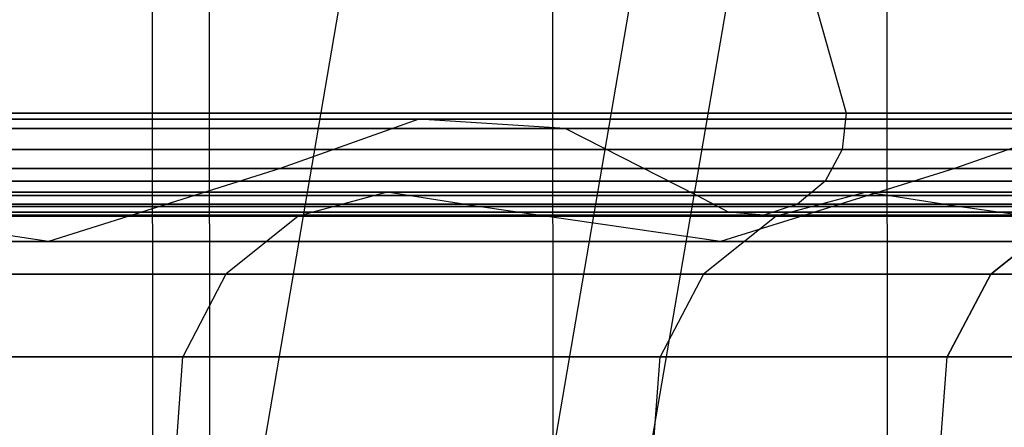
# Model space of a CAD drawing. Extents: x -172 to 172, y -29 to 28.
# Tile 902 of 914: x 160.27 to 162.86, y 4.64 to 5.72. Entities that reach past the tile are written whole.
import ezdxf

# ---------------------------------------------------------------- set-up
doc = ezdxf.new("R2010")
doc.units = 0
doc.header["$LTSCALE"] = 25.4
doc.layers.get('0').update_dxf_attribs({"linetype": 'CONTINUOUS'})

# ---------------------------------------------------------------- blocks, each defined once
blk = doc.blocks.new('RYFLO_AURA_STL')
at = {"color": 0}
for p, q in [((160.6319, -7.3033, -1187.5791), (160.6216, 7.0967, -1187.5826)), ((160.6319, -7.3033, -1187.5791), (160.6216, 7.0967, -1187.5826)), ((160.6319, -7.3033, -1298.9211), (160.6216, 7.0967, -1298.9176)), ((160.6319, -7.3033, -1298.9211), (160.6216, 7.0967, -1298.9176)), ((161.6849, -7.3033, -1190.7156), (161.6744, 7.0967, -1190.7189)), ((161.6849, -7.3033, -1190.7156), (161.6744, 7.0967, -1190.7189)), ((161.6849, -7.3033, -1295.7847), (161.6744, 7.0967, -1295.7814)), ((161.6849, -7.3033, -1295.7847), (161.6744, 7.0967, -1295.7814)), ((160.7716, 6.146, -1191.0122), (160.7807, -6.354, -1191.0093)), ((160.7716, 6.146, -1191.0122), (160.7807, -6.354, -1191.0093)), ((160.7716, 6.146, -1295.488), (160.7807, -6.354, -1295.491)), ((160.7716, 6.146, -1295.488), (160.7807, -6.354, -1295.491)), ((162.5542, 6.146, -1196.8557), (162.5634, -6.354, -1196.8531)), ((162.5542, 6.146, -1196.8557), (162.5634, -6.354, -1196.8531)), ((162.5542, 6.146, -1289.6445), (162.5634, -6.354, -1289.6471)), ((162.5542, 6.146, -1289.6445), (162.5634, -6.354, -1289.6471)), ((160.6468, 3.0149, -1225.1495), (161.1322, 5.8599, -1225.0948)), ((160.6468, 3.0149, -1225.1495), (161.1322, 5.8599, -1225.0948)), ((160.6468, 3.0149, -1261.3507), (161.1322, 5.8599, -1261.4054)), ((160.6468, 3.0149, -1261.3507), (161.1322, 5.8599, -1261.4054)), ((161.409, 3.0149, -1234.1855), (161.8967, 5.8599, -1234.1582)), ((161.409, 3.0149, -1234.1855), (161.8967, 5.8599, -1234.1582)), ((161.409, 3.0149, -1252.3147), (161.8967, 5.8599, -1252.342)), ((161.409, 3.0149, -1252.3147), (161.8967, 5.8599, -1252.342)), ((161.6633, 3.0149, -1243.2501), (162.1518, 5.8599, -1243.2501)), ((161.6633, 3.0149, -1243.2501), (162.1518, 5.8599, -1243.2501)), ((162.3384, 5.8561, -1206.5365), (162.447, 5.4693, -1206.5118)), ((162.3384, 5.8561, -1206.5365), (162.447, 5.4693, -1206.5118)), ((162.3384, 5.8561, -1279.9637), (162.447, 5.4693, -1279.9884)), ((162.3384, 5.8561, -1279.9637), (162.447, 5.4693, -1279.9884)), ((162.447, 5.4693, -1206.5118), (160.1543, 5.4693, -1197.5408)), ((160.1543, 5.4693, -1288.9595), (162.447, 5.4693, -1279.9884)), ((162.447, 5.4693, -1206.5118), (160.1543, 5.4693, -1197.5408)), ((160.1543, 5.4693, -1288.9595), (162.447, 5.4693, -1279.9884)), ((162.447, 5.4693, -1206.5118), (162.4364, 5.3743, -1206.5143)), ((162.447, 5.4693, -1206.5118), (162.4364, 5.3743, -1206.5143)), ((162.447, 5.4693, -1279.9884), (162.4364, 5.3743, -1279.986)), ((162.447, 5.4693, -1279.9884), (162.4364, 5.3743, -1279.986)), ((164.2377, 5.4693, -1215.5967), (162.447, 5.4693, -1206.5118)), ((162.447, 5.4693, -1279.9884), (164.2377, 5.4693, -1270.9036)), ((164.2377, 5.4693, -1215.5967), (162.447, 5.4693, -1206.5118)), ((162.447, 5.4693, -1279.9884), (164.2377, 5.4693, -1270.9036)), ((161.3228, 5.454, -1206.7661), (159.0459, 5.454, -1197.8571)), ((159.0459, 5.454, -1288.6432), (161.3228, 5.454, -1279.7341)), ((161.3228, 5.454, -1206.7661), (159.0459, 5.454, -1197.8571)), ((159.0459, 5.454, -1288.6432), (161.3228, 5.454, -1279.7341)), ((161.3228, 5.454, -1206.7661), (160.958, 5.3235, -1206.8486)), ((161.3228, 5.454, -1206.7661), (160.958, 5.3235, -1206.8486)), ((161.3228, 5.454, -1279.7341), (160.958, 5.3235, -1279.6516)), ((161.3228, 5.454, -1279.7341), (160.958, 5.3235, -1279.6516)), ((163.1011, 5.454, -1215.788), (161.3228, 5.454, -1206.7661)), ((161.3228, 5.454, -1279.7341), (163.1011, 5.454, -1270.7123)), ((161.7084, 5.429, -1206.679), (161.3228, 5.454, -1206.7661)), ((163.1011, 5.454, -1215.788), (161.3228, 5.454, -1206.7661)), ((161.7084, 5.429, -1206.679), (161.3228, 5.454, -1206.7661)), ((161.7084, 5.429, -1279.8213), (161.3228, 5.454, -1279.7341)), ((161.7084, 5.429, -1279.8213), (161.3228, 5.454, -1279.7341)), ((161.3228, 5.454, -1279.7341), (163.1011, 5.454, -1270.7123)), ((163.1011, 5.454, -1215.788), (162.7323, 5.3235, -1215.8501)), ((163.1011, 5.454, -1215.788), (162.7323, 5.3235, -1215.8501)), ((163.1011, 5.454, -1270.7123), (162.7323, 5.3235, -1270.6501)), ((163.1011, 5.454, -1270.7123), (162.7323, 5.3235, -1270.6501)), ((161.7084, 5.429, -1206.679), (159.426, 5.429, -1197.7485)), ((159.426, 5.429, -1288.7517), (161.7084, 5.429, -1279.8213)), ((161.7084, 5.429, -1206.679), (159.426, 5.429, -1197.7485)), ((159.426, 5.429, -1288.7517), (161.7084, 5.429, -1279.8213)), ((163.4909, 5.429, -1215.7224), (161.7084, 5.429, -1206.679)), ((161.7084, 5.429, -1279.8213), (163.4909, 5.429, -1270.7778)), ((162.0542, 5.2525, -1206.6007), (161.7084, 5.429, -1206.679)), ((163.4909, 5.429, -1215.7224), (161.7084, 5.429, -1206.679)), ((162.0542, 5.2525, -1206.6007), (161.7084, 5.429, -1206.679)), ((162.0542, 5.2525, -1279.8995), (161.7084, 5.429, -1279.8213)), ((162.0542, 5.2525, -1279.8995), (161.7084, 5.429, -1279.8213)), ((161.7084, 5.429, -1279.8213), (163.4909, 5.429, -1270.7778)), ((162.4364, 5.3743, -1206.5143), (160.1437, 5.3743, -1197.5437)), ((160.1437, 5.3743, -1288.9565), (162.4364, 5.3743, -1279.986)), ((162.4364, 5.3743, -1206.5143), (160.1437, 5.3743, -1197.5437)), ((160.1437, 5.3743, -1288.9565), (162.4364, 5.3743, -1279.986)), ((162.4364, 5.3743, -1206.5143), (162.3917, 5.2903, -1206.5244)), ((162.4364, 5.3743, -1206.5143), (162.3917, 5.2903, -1206.5244)), ((162.4364, 5.3743, -1279.986), (162.3917, 5.2903, -1279.9758)), ((162.4364, 5.3743, -1279.986), (162.3917, 5.2903, -1279.9758)), ((164.2269, 5.3743, -1215.5984), (162.4364, 5.3743, -1206.5143)), ((162.4364, 5.3743, -1279.986), (164.2269, 5.3743, -1270.9019)), ((164.2269, 5.3743, -1215.5984), (162.4364, 5.3743, -1206.5143)), ((162.4364, 5.3743, -1279.986), (164.2269, 5.3743, -1270.9019)), ((158.6863, 5.3235, -1197.9597), (160.958, 5.3235, -1206.8486)), ((160.958, 5.3235, -1279.6516), (158.6863, 5.3235, -1288.5405)), ((158.6863, 5.3235, -1197.9597), (160.958, 5.3235, -1206.8486)), ((160.958, 5.3235, -1279.6516), (158.6863, 5.3235, -1288.5405)), ((160.958, 5.3235, -1206.8486), (160.3493, 5.1321, -1206.9863)), ((160.958, 5.3235, -1206.8486), (160.3493, 5.1321, -1206.9863)), ((160.958, 5.3235, -1279.6516), (160.3493, 5.1321, -1279.5139)), ((160.958, 5.3235, -1279.6516), (160.3493, 5.1321, -1279.5139)), ((160.958, 5.3235, -1206.8486), (162.7323, 5.3235, -1215.8501)), ((162.7323, 5.3235, -1270.6501), (160.958, 5.3235, -1279.6516)), ((160.958, 5.3235, -1206.8486), (162.7323, 5.3235, -1215.8501)), ((162.7323, 5.3235, -1270.6501), (160.958, 5.3235, -1279.6516)), ((162.7323, 5.3235, -1215.8501), (162.1169, 5.1321, -1215.9537)), ((162.7323, 5.3235, -1215.8501), (162.1169, 5.1321, -1215.9537)), ((162.7323, 5.3235, -1270.6501), (162.1169, 5.1321, -1270.5465)), ((162.7323, 5.3235, -1270.6501), (162.1169, 5.1321, -1270.5465)), ((162.7323, 5.3235, -1215.8501), (164.0035, 5.3235, -1224.9363)), ((164.0035, 5.3235, -1261.564), (162.7323, 5.3235, -1270.6501)), ((162.7323, 5.3235, -1215.8501), (164.0035, 5.3235, -1224.9363)), ((164.0035, 5.3235, -1261.564), (162.7323, 5.3235, -1270.6501)), ((162.3917, 5.2903, -1206.5244), (160.0997, 5.2903, -1197.5563)), ((160.0997, 5.2903, -1288.944), (162.3917, 5.2903, -1279.9758)), ((162.3917, 5.2903, -1206.5244), (160.0997, 5.2903, -1197.5563)), ((160.0997, 5.2903, -1288.944), (162.3917, 5.2903, -1279.9758)), ((162.3917, 5.2903, -1206.5244), (162.3195, 5.2297, -1206.5408)), ((162.3917, 5.2903, -1206.5244), (162.3195, 5.2297, -1206.5408)), ((162.3917, 5.2903, -1279.9758), (162.3195, 5.2297, -1279.9595)), ((162.3917, 5.2903, -1279.9758), (162.3195, 5.2297, -1279.9595)), ((164.1817, 5.2903, -1215.6061), (162.3917, 5.2903, -1206.5244)), ((162.3917, 5.2903, -1279.9758), (164.1817, 5.2903, -1270.8942)), ((164.1817, 5.2903, -1215.6061), (162.3917, 5.2903, -1206.5244)), ((162.3917, 5.2903, -1279.9758), (164.1817, 5.2903, -1270.8942)), ((161.2399, 5.2617, -1216.1013), (159.4819, 5.2617, -1207.1825)), ((159.4819, 5.2617, -1279.3177), (161.2399, 5.2617, -1270.3989)), ((161.2399, 5.2617, -1216.1013), (159.4819, 5.2617, -1207.1825)), ((159.4819, 5.2617, -1279.3177), (161.2399, 5.2617, -1270.3989)), ((161.2399, 5.2617, -1216.1013), (161.0054, 5.1987, -1216.1409)), ((161.2399, 5.2617, -1216.1013), (161.0054, 5.1987, -1216.1409)), ((161.2399, 5.2617, -1270.3989), (161.0054, 5.1987, -1270.3594)), ((161.2399, 5.2617, -1270.3989), (161.0054, 5.1987, -1270.3594)), ((162.4995, 5.2617, -1225.1042), (161.2399, 5.2617, -1216.1013)), ((161.2399, 5.2617, -1270.3989), (162.4995, 5.2617, -1261.396)), ((161.4796, 5.224, -1216.061), (161.2399, 5.2617, -1216.1013)), ((162.4995, 5.2617, -1225.1042), (161.2399, 5.2617, -1216.1013)), ((161.4796, 5.224, -1216.061), (161.2399, 5.2617, -1216.1013)), ((161.4796, 5.224, -1270.4392), (161.2399, 5.2617, -1270.3989)), ((161.4796, 5.224, -1270.4392), (161.2399, 5.2617, -1270.3989)), ((161.2399, 5.2617, -1270.3989), (162.4995, 5.2617, -1261.396)), ((162.4995, 5.2617, -1225.1042), (162.2632, 5.1987, -1225.1306)), ((162.4995, 5.2617, -1225.1042), (162.2632, 5.1987, -1225.1306)), ((162.4995, 5.2617, -1261.396), (162.2632, 5.1987, -1261.3696)), ((162.4995, 5.2617, -1261.396), (162.2632, 5.1987, -1261.3696)), ((163.2568, 5.2617, -1234.1631), (162.4995, 5.2617, -1225.1042)), ((162.4995, 5.2617, -1261.396), (163.2568, 5.2617, -1252.3372)), ((162.7411, 5.224, -1225.0773), (162.4995, 5.2617, -1225.1042)), ((163.2568, 5.2617, -1234.1631), (162.4995, 5.2617, -1225.1042)), ((162.7411, 5.224, -1225.0773), (162.4995, 5.2617, -1225.1042)), ((162.7411, 5.224, -1261.423), (162.4995, 5.2617, -1261.396)), ((162.7411, 5.224, -1261.423), (162.4995, 5.2617, -1261.396)), ((162.4995, 5.2617, -1261.396), (163.2568, 5.2617, -1252.3372)), ((159.767, 5.2525, -1197.6512), (162.0542, 5.2525, -1206.6007)), ((162.0542, 5.2525, -1279.8995), (159.767, 5.2525, -1288.849)), ((159.767, 5.2525, -1197.6512), (162.0542, 5.2525, -1206.6007)), ((162.0542, 5.2525, -1279.8995), (159.767, 5.2525, -1288.849)), ((162.1374, 5.2093, -1206.5819), (162.0542, 5.2525, -1206.6007)), ((162.0542, 5.2525, -1206.6007), (163.8405, 5.2525, -1215.6635)), ((162.1374, 5.2093, -1206.5819), (162.0542, 5.2525, -1206.6007)), ((162.1374, 5.2093, -1279.9183), (162.0542, 5.2525, -1279.8995)), ((163.8405, 5.2525, -1270.8368), (162.0542, 5.2525, -1279.8995)), ((162.1374, 5.2093, -1279.9183), (162.0542, 5.2525, -1279.8995)), ((162.0542, 5.2525, -1206.6007), (163.8405, 5.2525, -1215.6635)), ((163.8405, 5.2525, -1270.8368), (162.0542, 5.2525, -1279.8995)), ((160.3493, 5.1321, -1206.9863), (159.719, 5.224, -1207.1289)), ((159.719, 5.224, -1207.1289), (161.4796, 5.224, -1216.061)), ((160.3493, 5.1321, -1206.9863), (159.719, 5.224, -1207.1289)), ((160.3493, 5.1321, -1279.5139), (159.719, 5.224, -1279.3713)), ((161.4796, 5.224, -1270.4392), (159.719, 5.224, -1279.3713)), ((160.3493, 5.1321, -1279.5139), (159.719, 5.224, -1279.3713)), ((159.719, 5.224, -1207.1289), (161.4796, 5.224, -1216.061)), ((161.4796, 5.224, -1270.4392), (159.719, 5.224, -1279.3713)), ((162.1374, 5.2093, -1206.5819), (159.849, 5.2093, -1197.6278)), ((159.849, 5.2093, -1288.8724), (162.1374, 5.2093, -1279.9183)), ((162.1374, 5.2093, -1206.5819), (159.849, 5.2093, -1197.6278)), ((159.849, 5.2093, -1288.8724), (162.1374, 5.2093, -1279.9183)), ((162.3195, 5.2297, -1206.5408), (160.0285, 5.2297, -1197.5767)), ((160.0285, 5.2297, -1288.9236), (162.3195, 5.2297, -1279.9595)), ((162.3195, 5.2297, -1206.5408), (160.0285, 5.2297, -1197.5767)), ((160.0285, 5.2297, -1288.9236), (162.3195, 5.2297, -1279.9595)), ((162.1169, 5.1321, -1215.9537), (161.4796, 5.224, -1216.061)), ((161.4796, 5.224, -1216.061), (162.7411, 5.224, -1225.0773)), ((162.1169, 5.1321, -1215.9537), (161.4796, 5.224, -1216.061)), ((162.1169, 5.1321, -1270.5465), (161.4796, 5.224, -1270.4392)), ((162.7411, 5.224, -1261.423), (161.4796, 5.224, -1270.4392)), ((162.1169, 5.1321, -1270.5465), (161.4796, 5.224, -1270.4392)), ((161.4796, 5.224, -1216.061), (162.7411, 5.224, -1225.0773)), ((162.7411, 5.224, -1261.423), (161.4796, 5.224, -1270.4392)), ((163.9247, 5.2093, -1215.6493), (162.1374, 5.2093, -1206.5819)), ((162.1374, 5.2093, -1279.9183), (163.9247, 5.2093, -1270.851)), ((162.2304, 5.2013, -1206.5609), (162.1374, 5.2093, -1206.5819)), ((163.9247, 5.2093, -1215.6493), (162.1374, 5.2093, -1206.5819)), ((162.2304, 5.2013, -1206.5609), (162.1374, 5.2093, -1206.5819)), ((162.2304, 5.2013, -1279.9393), (162.1374, 5.2093, -1279.9183)), ((162.1374, 5.2093, -1279.9183), (163.9247, 5.2093, -1270.851)), ((162.2304, 5.2013, -1279.9393), (162.1374, 5.2093, -1279.9183)), ((162.3195, 5.2297, -1206.5408), (162.2304, 5.2013, -1206.5609)), ((162.3195, 5.2297, -1206.5408), (162.2304, 5.2013, -1206.5609)), ((162.3195, 5.2297, -1279.9595), (162.2304, 5.2013, -1279.9393)), ((162.3195, 5.2297, -1279.9595), (162.2304, 5.2013, -1279.9393)), ((164.1087, 5.2297, -1215.6183), (162.3195, 5.2297, -1206.5408)), ((162.3195, 5.2297, -1279.9595), (164.1087, 5.2297, -1270.882)), ((164.1087, 5.2297, -1215.6183), (162.3195, 5.2297, -1206.5408)), ((162.3195, 5.2297, -1279.9595), (164.1087, 5.2297, -1270.882)), ((163.3833, 5.1321, -1225.0055), (162.7411, 5.224, -1225.0773)), ((162.7411, 5.224, -1225.0773), (163.4995, 5.224, -1234.1497)), ((163.3833, 5.1321, -1225.0055), (162.7411, 5.224, -1225.0773)), ((163.3833, 5.1321, -1261.4948), (162.7411, 5.224, -1261.423)), ((163.4995, 5.224, -1252.3506), (162.7411, 5.224, -1261.423)), ((163.3833, 5.1321, -1261.4948), (162.7411, 5.224, -1261.423)), ((162.7411, 5.224, -1225.0773), (163.4995, 5.224, -1234.1497)), ((163.4995, 5.224, -1252.3506), (162.7411, 5.224, -1261.423)), ((161.0054, 5.1987, -1216.1409), (159.25, 5.1987, -1207.2349)), ((159.25, 5.1987, -1279.2654), (161.0054, 5.1987, -1270.3594)), ((161.0054, 5.1987, -1216.1409), (159.25, 5.1987, -1207.2349)), ((159.25, 5.1987, -1279.2654), (161.0054, 5.1987, -1270.3594)), ((162.2304, 5.2013, -1206.5609), (159.9407, 5.2013, -1197.6017)), ((159.9407, 5.2013, -1288.8986), (162.2304, 5.2013, -1279.9393)), ((162.2304, 5.2013, -1206.5609), (159.9407, 5.2013, -1197.6017)), ((159.9407, 5.2013, -1288.8986), (162.2304, 5.2013, -1279.9393)), ((161.0054, 5.1987, -1216.1409), (160.8156, 5.0456, -1216.1729)), ((161.0054, 5.1987, -1216.1409), (160.8156, 5.0456, -1216.1729)), ((161.0054, 5.1987, -1270.3594), (160.8156, 5.0456, -1270.3274)), ((161.0054, 5.1987, -1270.3594), (160.8156, 5.0456, -1270.3274)), ((162.2632, 5.1987, -1225.1306), (161.0054, 5.1987, -1216.1409)), ((161.0054, 5.1987, -1270.3594), (162.2632, 5.1987, -1261.3696)), ((162.2632, 5.1987, -1225.1306), (161.0054, 5.1987, -1216.1409)), ((161.0054, 5.1987, -1270.3594), (162.2632, 5.1987, -1261.3696)), ((162.2632, 5.1987, -1225.1306), (162.0719, 5.0456, -1225.152)), ((162.2632, 5.1987, -1225.1306), (162.0719, 5.0456, -1225.152)), ((162.2632, 5.1987, -1261.3696), (162.0719, 5.0456, -1261.3483)), ((162.2632, 5.1987, -1261.3696), (162.0719, 5.0456, -1261.3483)), ((164.0187, 5.2013, -1215.6335), (162.2304, 5.2013, -1206.5609)), ((162.2304, 5.2013, -1279.9393), (164.0187, 5.2013, -1270.8667)), ((164.0187, 5.2013, -1215.6335), (162.2304, 5.2013, -1206.5609)), ((162.2304, 5.2013, -1279.9393), (164.0187, 5.2013, -1270.8667)), ((163.0194, 5.1987, -1234.1764), (162.2632, 5.1987, -1225.1306)), ((162.2632, 5.1987, -1261.3696), (163.0194, 5.1987, -1252.3239)), ((163.0194, 5.1987, -1234.1764), (162.2632, 5.1987, -1225.1306)), ((162.2632, 5.1987, -1261.3696), (163.0194, 5.1987, -1252.3239)), ((162.8272, 5.0456, -1234.187), (163.0194, 5.1987, -1234.1764)), ((163.0194, 5.1987, -1252.3239), (162.8272, 5.0456, -1252.3132)), ((163.0194, 5.1987, -1252.3239), (162.8272, 5.0456, -1252.3132)), ((162.8272, 5.0456, -1234.187), (163.0194, 5.1987, -1234.1764)), ((160.3493, 5.1321, -1206.9863), (158.0862, 5.1321, -1198.131)), ((158.0862, 5.1321, -1288.3693), (160.3493, 5.1321, -1279.5139)), ((160.3493, 5.1321, -1206.9863), (158.0862, 5.1321, -1198.131)), ((158.0862, 5.1321, -1288.3693), (160.3493, 5.1321, -1279.5139)), ((162.1169, 5.1321, -1215.9537), (160.3493, 5.1321, -1206.9863)), ((160.3493, 5.1321, -1279.5139), (162.1169, 5.1321, -1270.5465)), ((162.1169, 5.1321, -1215.9537), (160.3493, 5.1321, -1206.9863)), ((160.3493, 5.1321, -1279.5139), (162.1169, 5.1321, -1270.5465)), ((163.3833, 5.1321, -1225.0055), (162.1169, 5.1321, -1215.9537)), ((162.1169, 5.1321, -1270.5465), (163.3833, 5.1321, -1261.4948)), ((163.3833, 5.1321, -1225.0055), (162.1169, 5.1321, -1215.9537)), ((162.1169, 5.1321, -1270.5465), (163.3833, 5.1321, -1261.4948)), ((160.8156, 5.0456, -1216.1729), (159.0622, 5.0456, -1207.2773)), ((159.0622, 5.0456, -1279.2229), (160.8156, 5.0456, -1270.3274)), ((160.8156, 5.0456, -1216.1729), (159.0622, 5.0456, -1207.2773)), ((159.0622, 5.0456, -1279.2229), (160.8156, 5.0456, -1270.3274)), ((160.8156, 5.0456, -1216.1729), (160.7022, 4.8282, -1216.1919)), ((160.8156, 5.0456, -1216.1729), (160.7022, 4.8282, -1216.1919)), ((160.8156, 5.0456, -1270.3274), (160.7022, 4.8282, -1270.3083)), ((160.8156, 5.0456, -1270.3274), (160.7022, 4.8282, -1270.3083)), ((162.0719, 5.0456, -1225.152), (160.8156, 5.0456, -1216.1729)), ((160.8156, 5.0456, -1270.3274), (162.0719, 5.0456, -1261.3483)), ((162.0719, 5.0456, -1225.152), (160.8156, 5.0456, -1216.1729)), ((160.8156, 5.0456, -1270.3274), (162.0719, 5.0456, -1261.3483)), ((162.0719, 5.0456, -1225.152), (161.9576, 4.8282, -1225.1647)), ((162.0719, 5.0456, -1225.152), (161.9576, 4.8282, -1225.1647)), ((162.0719, 5.0456, -1261.3483), (161.9576, 4.8282, -1261.3356)), ((162.0719, 5.0456, -1261.3483), (161.9576, 4.8282, -1261.3356)), ((162.8272, 5.0456, -1234.187), (162.0719, 5.0456, -1225.152)), ((162.0719, 5.0456, -1261.3483), (162.8272, 5.0456, -1252.3132)), ((162.8272, 5.0456, -1234.187), (162.0719, 5.0456, -1225.152)), ((162.0719, 5.0456, -1261.3483), (162.8272, 5.0456, -1252.3132)), ((162.7124, 4.8282, -1234.1935), (162.8272, 5.0456, -1234.187)), ((162.8272, 5.0456, -1252.3132), (162.7124, 4.8282, -1252.3069)), ((162.8272, 5.0456, -1252.3132), (162.7124, 4.8282, -1252.3069)), ((162.7124, 4.8282, -1234.1935), (162.8272, 5.0456, -1234.187)), ((162.8272, 5.0456, -1252.3132), (163.0792, 5.0456, -1243.2501)), ((163.0792, 5.0456, -1243.2501), (162.8272, 5.0456, -1234.187)), ((162.8272, 5.0456, -1252.3132), (163.0792, 5.0456, -1243.2501)), ((163.0792, 5.0456, -1243.2501), (162.8272, 5.0456, -1234.187)), ((160.7022, 4.8282, -1216.1919), (158.9501, 4.8282, -1207.3027)), ((158.9501, 4.8282, -1279.1975), (160.7022, 4.8282, -1270.3083)), ((160.7022, 4.8282, -1216.1919), (158.9501, 4.8282, -1207.3027)), ((158.9501, 4.8282, -1279.1975), (160.7022, 4.8282, -1270.3083)), ((160.6845, 4.5828, -1216.1949), (160.7022, 4.8282, -1216.1919)), ((160.6845, 4.5828, -1216.1949), (160.7022, 4.8282, -1216.1919)), ((160.6845, 4.5828, -1270.3053), (160.7022, 4.8282, -1270.3083)), ((160.6845, 4.5828, -1270.3053), (160.7022, 4.8282, -1270.3083)), ((161.9576, 4.8282, -1225.1647), (160.7022, 4.8282, -1216.1919)), ((160.7022, 4.8282, -1270.3083), (161.9576, 4.8282, -1261.3356)), ((161.9576, 4.8282, -1225.1647), (160.7022, 4.8282, -1216.1919)), ((160.7022, 4.8282, -1270.3083), (161.9576, 4.8282, -1261.3356)), ((161.9398, 4.5828, -1225.1667), (161.9576, 4.8282, -1225.1647)), ((161.9398, 4.5828, -1225.1667), (161.9576, 4.8282, -1225.1647)), ((161.9398, 4.5828, -1261.3335), (161.9576, 4.8282, -1261.3356)), ((161.9398, 4.5828, -1261.3335), (161.9576, 4.8282, -1261.3356)), ((162.7124, 4.8282, -1234.1935), (161.9576, 4.8282, -1225.1647)), ((161.9576, 4.8282, -1261.3356), (162.7124, 4.8282, -1252.3069)), ((162.7124, 4.8282, -1234.1935), (161.9576, 4.8282, -1225.1647)), ((161.9576, 4.8282, -1261.3356), (162.7124, 4.8282, -1252.3069)), ((162.6945, 4.5828, -1234.1945), (162.7124, 4.8282, -1234.1935)), ((162.6945, 4.5828, -1234.1945), (162.7124, 4.8282, -1234.1935)), ((162.6945, 4.5828, -1252.3058), (162.7124, 4.8282, -1252.3069)), ((162.6945, 4.5828, -1252.3058), (162.7124, 4.8282, -1252.3069)), ((162.9643, 4.8282, -1243.2501), (162.7124, 4.8282, -1234.1935)), ((162.7124, 4.8282, -1252.3069), (162.9643, 4.8282, -1243.2501)), ((162.7124, 4.8282, -1252.3069), (162.9643, 4.8282, -1243.2501)), ((162.9643, 4.8282, -1243.2501), (162.7124, 4.8282, -1234.1935))]:
    blk.add_line(p, q, dxfattribs=at)

msp = doc.modelspace()

# ---------------------------------------------------------------- block references
at = {"color": 0}
msp.add_blockref('RYFLO_AURA_STL', (0, 0), dxfattribs=at)

doc.saveas('drawing.dxf')
